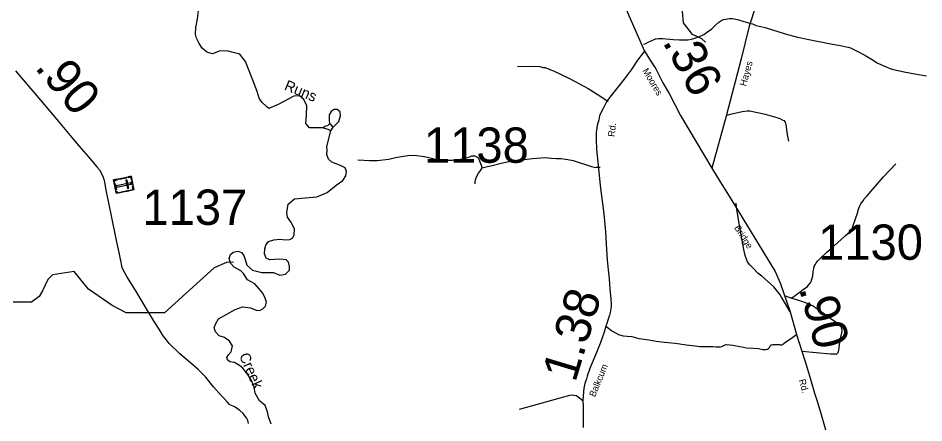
# Model space of a CAD drawing. Extents: x 2093524 to 2270757, y 289120 to 570408.
# Drawn here: x 2202963 to 2215806, y 382298 to 388034 of the extents above; entities that cross this region are included whole.
import ezdxf

# ---------------------------------------------------------------- set-up
doc = ezdxf.new("R2010")
doc.units = 0
for name, color, linetype in [('Exist Cultural Cemetery CELL', 7, 'Continuous'), ('Exist Hydrographic Creek Single Shore', 7, 'Continuous'), ('Exist Hydrographic Creek Single Shore Label', 7, 'Continuous'), ('Exist Hydrographic Misc Water Feature', 7, 'Continuous'), ('Exist Road Non-System Type 51', 7, 'Continuous'), ('Exist Road Secondary Mileage Hundredths English Label', 7, 'Continuous'), ('Exist Road Secondary Type 51 Attributed', 7, 'Continuous'), ('Exist Road Secondary Type 51 Label', 7, 'Continuous'), ('Exist Road Secondary Type 51 Number Label', 7, 'Continuous')]:
    doc.layers.add(name, color=color, linetype=linetype)

msp = doc.modelspace()

# ---------------------------------------------------------------- linework, layer by layer
at = {"layer": 'Exist Cultural Cemetery CELL'}
for points in [[(2204566, 385793), (2204606, 385598), (2204357, 385547), (2204317, 385742)], [(2204524, 385784), (2204526, 385773), (2204558, 385779), (2204566, 385740), (2204577, 385742), (2204566, 385793)], [(2204323, 385709), (2204335, 385712), (2204330, 385733), (2204370, 385741), (2204368, 385752), (2204317, 385742)], [(2204340, 385688), (2204357, 385605), (2204345, 385602), (2204328, 385686)], [(2204559, 385680), (2204556, 385698), (2204357, 385658), (2204361, 385639)], [(2204385, 385756), (2204428, 385765), (2204430, 385753), (2204388, 385745)], [(2204451, 385769), (2204494, 385778), (2204496, 385767), (2204453, 385758)], [(2204508, 385739), (2204489, 385735), (2204513, 385620), (2204531, 385624)], [(2204581, 385720), (2204591, 385669), (2204580, 385667), (2204570, 385718)], [(2204350, 385579), (2204361, 385582), (2204366, 385560), (2204405, 385568), (2204408, 385557), (2204357, 385547)], [(2204425, 385572), (2204468, 385581), (2204470, 385570), (2204428, 385561)], [(2204490, 385586), (2204532, 385594), (2204535, 385583), (2204492, 385574)], [(2204564, 385589), (2204561, 385600), (2204593, 385607), (2204585, 385646), (2204596, 385649), (2204606, 385598)]]:
    msp.add_lwpolyline(points, close=True, dxfattribs=at)
at = {"layer": 'Exist Hydrographic Creek Single Shore'}
msp.add_line((2207395, 386437), (2207430, 386487), dxfattribs=at)
for points in [[(2207277, 386478), (2207093, 386478), (2207042, 386538), (2207053, 386661), (2207056, 386792), (2207012, 386882), (2206954, 386933), (2206871, 386928), (2206649, 386808), (2206516, 386751), (2206483, 386781), (2206421, 386843), (2206382, 386901), (2206352, 386995), (2206280, 387180), (2206187, 387421), (2206106, 387523), (2206011, 387548), (2205942, 387566), (2205827, 387569), (2205720, 387529), (2205637, 387553), (2205573, 387610), (2205529, 387675), (2205492, 387751), (2205478, 387806), (2205483, 387903), (2205508, 388023), (2205522, 388137)], [(2207430, 386487), (2207510, 386571), (2207536, 386647), (2207531, 386704), (2207487, 386737), (2207443, 386741), (2207400, 386711), (2207374, 386661), (2207374, 386617), (2207374, 386584), (2207379, 386534)], [(2206549, 382281), (2206531, 382332), (2206512, 382383), (2206498, 382454), (2206466, 382542), (2206384, 382612), (2206326, 382721), (2206308, 382804), (2206271, 382898), (2206220, 382982), (2206151, 383072), (2206100, 383113), (2206029, 383155), (2205966, 383164), (2205934, 383189), (2205922, 383222), (2205946, 383261), (2205982, 383305), (2206003, 383388), (2205958, 383456), (2205889, 383507), (2205813, 383532), (2205762, 383590), (2205744, 383647), (2205760, 383698), (2205804, 383774), (2206039, 383906), (2206143, 383941), (2206256, 383927), (2206337, 383897), (2206388, 383890), (2206434, 383913), (2206471, 383952), (2206484, 384007), (2206459, 384079), (2206429, 384141), (2206383, 384199), (2206321, 384268), (2206216, 384327), (2206160, 384415), (2206123, 384454), (2206026, 384505), (2205976, 384563), (2205957, 384625), (2205976, 384683), (2206012, 384719), (2206082, 384729), (2206132, 384710), (2206165, 384671), (2206183, 384613), (2206204, 384533), (2206285, 384461), (2206419, 384429), (2206585, 384431), (2206673, 384392), (2206756, 384403), (2206813, 384461), (2206813, 384516), (2206795, 384574), (2206763, 384606), (2206675, 384618), (2206599, 384613), (2206534, 384609), (2206479, 384632), (2206458, 384694), (2206463, 384766), (2206476, 384816), (2206513, 384867), (2206589, 384893), (2206673, 384899), (2206756, 384893), (2206818, 384897), (2206857, 384918), (2206876, 384962), (2206881, 385044), (2206840, 385131), (2206782, 385215), (2206775, 385279), (2206794, 385399), (2206881, 385471), (2207034, 385487), (2207200, 385501), (2207345, 385563), (2207472, 385665), (2207568, 385733), (2207610, 385797), (2207617, 385860), (2207598, 385910), (2207536, 385943), (2207471, 385968), (2207409, 385993), (2207365, 386037), (2207340, 386102), (2207344, 386164), (2207340, 386215), (2207395, 386437)], [(2207379, 386534), (2207349, 386508), (2207323, 386504), (2207277, 386478)], [(2207395, 386437), (2207360, 386457), (2207277, 386478)], [(2207430, 386487), (2207400, 386520), (2207379, 386534)]]:
    msp.add_lwpolyline(points, dxfattribs=at)
at = {"layer": 'Exist Hydrographic Misc Water Feature'}
for points in [[(2212708, 387694), (2212658, 387741), (2212524, 387800), (2212398, 387966), (2212371, 388291), (2212101, 388795), (2211974, 388995), (2211780, 389402), (2211377, 389882), (2211084, 390088), (2210832, 390336), (2210641, 390395), (2210391, 390351), (2209785, 390081), (2209593, 390088), (2209493, 390146), (2209392, 390328), (2209556, 390571), (2209580, 390685), (2209555, 390804), (2209329, 390884)], [(2206016, 384573), (2205916, 384572), (2205741, 384497), (2205038, 383858), (2204495, 383856), (2204296, 383961), (2203960, 384191), (2203759, 384441), (2203451, 384398), (2203384, 384330), (2203310, 384171), (2203261, 384087), (2203154, 384010), (2202895, 384009)]]:
    msp.add_lwpolyline(points, dxfattribs=at)
at = {"layer": 'Exist Road Non-System Type 51'}
msp.add_line((2213925, 384064), (2213843, 384093), dxfattribs=at)
for points in [[(2211835, 387664), (2211861, 387674), (2211895, 387694), (2211983, 387731), (2211999, 387739), (2212011, 387741), (2212037, 387745), (2212057, 387745), (2212105, 387744), (2212150, 387742), (2212205, 387734), (2212249, 387731), (2212341, 387727), (2212379, 387725), (2212421, 387725), (2212460, 387726), (2212509, 387736), (2212544, 387744), (2212626, 387771), (2212684, 387801), (2212738, 387838), (2212801, 387884), (2212849, 387932), (2212899, 387975), (2212939, 388003), (2212966, 388015), (2212996, 388019), (2213044, 388028), (2213092, 388028), (2213162, 388014), (2213251, 387987), (2213319, 387966), (2213377, 387952)], [(2213377, 387952), (2213429, 387930), (2213555, 387899), (2213837, 387813), (2214012, 387765), (2214064, 387753), (2214150, 387735), (2214508, 387666), (2214624, 387647), (2214704, 387629), (2214738, 387622), (2214764, 387614), (2214811, 387590), (2214897, 387545), (2214991, 387493), (2215065, 387452), (2215144, 387402), (2215212, 387369), (2215270, 387342), (2215312, 387326), (2215358, 387308), (2215418, 387297), (2215526, 387273), (2215678, 387246), (2215841, 387217)], [(2210044, 387349), (2210212, 387352), (2210360, 387350), (2210404, 387336), (2210434, 387332), (2210456, 387324), (2210486, 387315), (2210504, 387307), (2210556, 387287), (2210783, 387180), (2211044, 387038), (2211213, 386932), (2211329, 386852)], [(2213016, 386660), (2213084, 386679), (2213227, 386710), (2213301, 386720), (2213337, 386718), (2213553, 386672), (2213720, 386627), (2213764, 386613), (2213798, 386594), (2213822, 386582), (2213838, 386560), (2213848, 386522), (2213869, 386386), (2213888, 386290)], [(2207780, 386026), (2207946, 386016), (2208056, 386016), (2208218, 386037), (2208316, 386058), (2208400, 386073), (2208490, 386087), (2208552, 386090), (2208617, 386088), (2208687, 386077), (2208767, 386061), (2208900, 386028), (2208956, 386020), (2209044, 386023), (2209120, 386023), (2209172, 386030), (2209238, 386037), (2209313, 386053), (2209367, 386069), (2209397, 386082), (2209409, 386082), (2209419, 386082), (2209441, 386080), (2209465, 386070), (2209481, 386058), (2209489, 386050), (2209497, 386034), (2209542, 385912)], [(2209542, 385912), (2209616, 385933), (2209666, 385941), (2209812, 385978), (2209903, 385997), (2210055, 386024), (2210177, 386037), (2210255, 386045), (2210435, 386057), (2210523, 386051), (2210595, 386046), (2210661, 386042), (2210759, 386031), (2210831, 386015), (2210889, 385998), (2211035, 385949), (2211093, 385931), (2211114, 385925), (2211132, 385920), (2211148, 385918), (2211164, 385920), (2211176, 385922), (2211216, 385922)], [(2209442, 385684), (2209444, 385714), (2209446, 385740), (2209452, 385756), (2209467, 385792), (2209493, 385838), (2209512, 385866), (2209542, 385912)], [(2213925, 384064), (2213947, 384078), (2214053, 384156), (2214098, 384193), (2214136, 384215), (2214154, 384231), (2214166, 384245), (2214196, 384281), (2214207, 384303), (2214231, 384380), (2214235, 384442), (2214244, 384481), (2214252, 384516), (2214264, 384536), (2214280, 384564), (2214303, 384596), (2214341, 384632), (2214431, 384715), (2214490, 384771), (2214635, 384898), (2214689, 384950), (2214758, 385011), (2214770, 385023), (2214782, 385039), (2214794, 385063), (2214800, 385079), (2214868, 385283), (2214868, 385296), (2214878, 385327), (2214886, 385348), (2214898, 385374), (2214912, 385402), (2214923, 385414), (2214947, 385450), (2214961, 385474), (2214999, 385514), (2215080, 385609), (2215235, 385784), (2215407, 385969)], [(2213910, 383871), (2213828, 384009), (2213785, 384077), (2213767, 384112), (2213753, 384132), (2213676, 384228), (2213632, 384270), (2213507, 384379), (2213453, 384420), (2213383, 384492), (2213338, 384537), (2213306, 384579), (2213294, 384605), (2213271, 384669), (2213251, 384755), (2213228, 384884), (2213186, 385124), (2213151, 385354), (2213146, 385411)], [(2206232, 382287), (2206220, 382331), (2206200, 382371), (2206154, 382429), (2206105, 382472), (2206039, 382520), (2205961, 382559), (2205930, 382591), (2205876, 382653), (2205844, 382686), (2205735, 382808), (2205693, 382859), (2205626, 382945), (2205518, 383052), (2205409, 383147), (2205258, 383278), (2205107, 383423), (2205061, 383479), (2205019, 383532), (2204964, 383626), (2204893, 383733), (2204812, 383869), (2204634, 384171), (2204507, 384372), (2204476, 384424), (2204440, 384494), (2204415, 384625)], [(2214076, 383315), (2214482, 383278), (2214548, 383274), (2214562, 383272), (2214572, 383276), (2214582, 383284), (2214588, 383294), (2214592, 383304), (2214598, 383322), (2214610, 383403), (2214625, 383494), (2214646, 383593), (2214646, 383605), (2214644, 383625), (2214644, 383631), (2214636, 383645), (2214632, 383665), (2214622, 383680), (2214612, 383689), (2214582, 383708), (2214547, 383730), (2214487, 383774), (2214398, 383837), (2214270, 383928), (2214228, 383958), (2214182, 383981), (2214142, 383993), (2214059, 384023), (2213925, 384064)], [(2211297, 383669), (2211335, 383638), (2211381, 383604), (2211474, 383549), (2211490, 383545), (2211542, 383531), (2211598, 383526), (2211666, 383520), (2211766, 383493), (2211838, 383485), (2211906, 383474), (2212008, 383458), (2212128, 383443), (2212280, 383426), (2212442, 383402), (2212563, 383388), (2212630, 383381), (2212734, 383382), (2212812, 383378), (2212858, 383374), (2212894, 383377), (2212919, 383375), (2212940, 383381), (2212988, 383403), (2213004, 383408), (2213096, 383398), (2213198, 383381), (2213248, 383369), (2213290, 383362), (2213388, 383358), (2213462, 383351), (2213524, 383339), (2213550, 383337), (2213566, 383337), (2213582, 383342), (2213588, 383343), (2213602, 383350), (2213614, 383360), (2213618, 383366), (2213624, 383384), (2213630, 383396), (2213642, 383406), (2213656, 383406), (2213668, 383410), (2213682, 383408), (2213722, 383408), (2213748, 383409), (2213762, 383407), (2213784, 383401), (2213800, 383407), (2213849, 383445), (2213913, 383490), (2213999, 383550)], [(2210070, 382492), (2210788, 382689), (2210820, 382697), (2210844, 382691), (2210882, 382685), (2210970, 382616)]]:
    msp.add_lwpolyline(points, dxfattribs=at)
at = {"layer": 'Exist Road Secondary Type 51 Attributed'}
for points in [[(2215880, 389989), (2215062, 389906), (2214948, 389888), (2214868, 389861), (2214746, 389808), (2214570, 389695), (2214536, 389659), (2214270, 389351), (2213918, 388910), (2213684, 388612), (2213600, 388500), (2213522, 388394), (2213459, 388298), (2213421, 388210), (2213330, 387918), (2213215, 387455), (2213002, 386645), (2212798, 385905)], [(2210537, 389618), (2210587, 389586), (2210644, 389545), (2210808, 389389), (2210818, 389372), (2210866, 389316), (2210888, 389296), (2210999, 389164), (2211104, 389045), (2211168, 388961), (2211240, 388846), (2211316, 388706), (2211524, 388290), (2211572, 388187), (2211757, 387759), (2211843, 387567)], [(2211843, 387567), (2211824, 387543), (2211746, 387438), (2211653, 387303), (2211556, 387169), (2211485, 387081), (2211351, 386915), (2211311, 386855), (2211256, 386753), (2211234, 386709), (2211208, 386650), (2211195, 386594), (2211173, 386511), (2211157, 386411), (2211157, 386314), (2211163, 386173), (2211194, 385904), (2211214, 385663), (2211268, 385261), (2211290, 385007), (2211304, 384753), (2211314, 384609), (2211330, 384465), (2211338, 384388), (2211349, 384276), (2211355, 384194), (2211366, 384062), (2211373, 383976), (2211373, 383942), (2211369, 383918), (2211358, 383862), (2211348, 383824), (2211328, 383766), (2211311, 383708), (2211297, 383669), (2211272, 383585), (2211250, 383519), (2211215, 383425), (2211171, 383321), (2211115, 383183), (2211087, 383116), (2211067, 383070), (2211030, 382962), (2211020, 382920), (2211009, 382884), (2210999, 382856), (2210985, 382790), (2210981, 382740), (2210970, 382616), (2210973, 382526), (2210974, 382342), (2210977, 382234)], [(2211843, 387567), (2211947, 387402), (2212005, 387313), (2212104, 387118), (2212192, 386965), (2212354, 386655), (2212798, 385905)], [(2202927, 387286), (2203282, 386872), (2203534, 386570), (2203701, 386371), (2203826, 386224), (2203957, 386075), (2204078, 385928), (2204116, 385882), (2204147, 385833), (2204163, 385791), (2204177, 385751), (2204192, 385687), (2204208, 385597), (2204279, 385254), (2204355, 384881), (2204393, 384713), (2204415, 384594)], [(2212798, 385905), (2212918, 385715), (2213070, 385475), (2213695, 384443), (2213768, 384283), (2213910, 383871), (2213999, 383550), (2214076, 383315), (2214121, 383169), (2214156, 383060), (2214197, 382916), (2214254, 382720), (2214293, 382605), (2214340, 382451), (2214404, 382218), (2214471, 381978), (2214498, 381892), (2214583, 381557)]]:
    msp.add_lwpolyline(points, dxfattribs=at)

# ---------------------------------------------------------------- texts
at = {"layer": 'Exist Hydrographic Creek Single Shore Label'}
for s, rotation, p in [('Runs', 337.508, (2206726, 387023)), ('Creek', 293.748, (2206093, 383252))]:
    msp.add_text(s, height=150, rotation=rotation, dxfattribs=at).set_placement(p)
at = {"layer": 'Exist Road Secondary Mileage Hundredths English Label'}
for s, rotation, p in [('.36', 298.4741, (2212093, 387699)), ('.90', 309.8412, (2203187, 387330)), ('1.38', 73.2526, (2210863, 382859)), ('.90', 285.389, (2214032, 384203))]:
    msp.add_text(s, height=500, rotation=rotation, dxfattribs=at).set_placement(p)
at = {"layer": 'Exist Road Secondary Type 51 Label'}
for s, rotation, p in [('Moores', 300.7814, (2211811, 387289)), ('Hayes', 74.5444, (2213283, 387062)), ('Rd.', 83.0919, (2211419, 386347)), ('Bridge', 302.6562, (2213111, 385063)), ('Balkcum', 67.6446, (2211143, 382657)), ('Rd.', 285.9476, (2214031, 382903))]:
    msp.add_text(s, height=95, rotation=rotation, dxfattribs=at).set_placement(p)
at = {"layer": 'Exist Road Secondary Type 51 Number Label'}
for s, p in [('1138', (2208717, 385984)), ('1137', (2204725, 385104)), ('1130', (2214305, 384609))]:
    msp.add_text(s, height=500, dxfattribs=at).set_placement(p)

doc.saveas('drawing.dxf')
